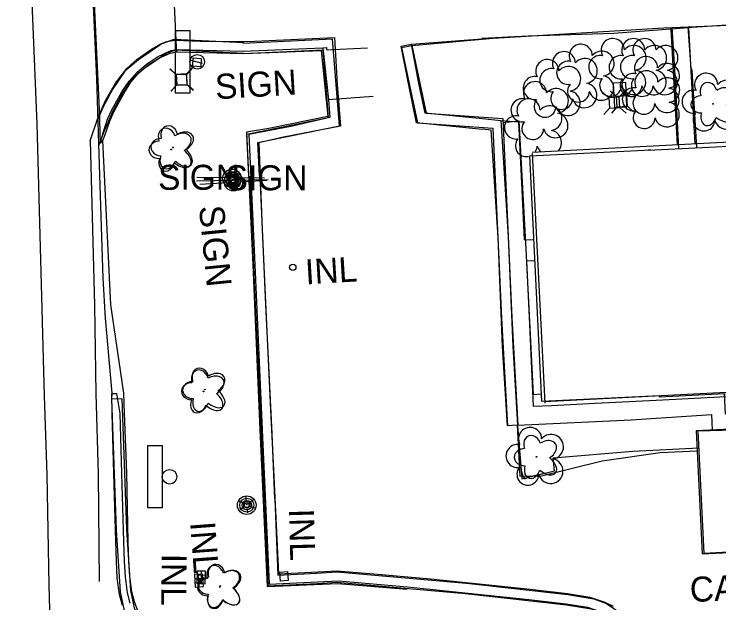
# Model space of a CAD drawing. Extents: x 588843 to 2552415, y 180129 to 269402.
# Drawn here: x 594760.9 to 594930, y 184445.5 to 184586.7 of the extents above; entities that cross this region are included whole.
import ezdxf

# ---------------------------------------------------------------- set-up
doc = ezdxf.new("R2010")
doc.units = 0
for name, color, linetype in [('Default', 7, 'Continuous'), ('E_BLD', 7, 'Continuous'), ('E_BLD_HvyDash', 7, 'Continuous'), ('E_BLD_Text', 7, 'Continuous'), ('E_DRN', 7, 'Continuous'), ('E_DRN_Text', 7, 'Continuous'), ('E_DWY', 7, 'Continuous'), ('E_LAND_Vegetation', 7, 'Continuous'), ('E_LTG', 7, 'Continuous'), ('E_MISCPROP', 7, 'Continuous'), ('E_PATH_Sidewalk', 7, 'Continuous'), ('E_RDWY', 7, 'Continuous'), ('E_RDWY_AsphConc', 7, 'Continuous'), ('E_RDWY_C_and_G', 7, 'Continuous'), ('E_RDWY_PavtEdge', 7, 'Continuous'), ('E_SGN', 7, 'Continuous'), ('E_SGN_Text', 7, 'Continuous'), ('E_UTL_AG_Bold', 7, 'Continuous'), ('Level 12', 7, 'Continuous'), ('Level 17', 7, 'Continuous'), ('Level 18', 7, 'Continuous'), ('Level 21', 7, 'Continuous')]:
    doc.layers.add(name, color=color, linetype=linetype)

# ---------------------------------------------------------------- blocks, each defined once
blk = doc.blocks.new('INLO')
at = {"layer": 'E_DRN'}
for p, q in [((2, -4), (2, 0)), ((4, -4), (4, 0)), ((6, -2), (0, -2))]:
    blk.add_line(p, q, dxfattribs=at)
blk.add_lwpolyline([(0, -4), (6, -4), (6, 0), (0, 0), (0, -4)], close=True, dxfattribs=at)
blk = doc.blocks.new('INLT_57')
at = {"layer": 'E_DRN_Text'}
blk.add_text('INL', height=12, dxfattribs=at).set_placement((-11.03, -6))
blk = doc.blocks.new('LPOL')
at = {"layer": 'Default'}
for p, q in [((-0.75, 1.3), (-2, 3.46)), ((0.75, 1.3), (2, 3.46)), ((-4, 0), (-1.5, 0)), ((1.5, 0), (4, 0)), ((-2, -3.46), (-0.75, -1.3)), ((2, -3.46), (0.75, -1.3))]:
    blk.add_line(p, q, dxfattribs=at)
for radius in [1.5, 1.5, 1.5, 0.125]:
    blk.add_circle((0, 0), radius, dxfattribs=at)
blk = doc.blocks.new('INLT_58')
at = {"layer": 'E_DRN_Text'}
blk.add_text('INL', height=12, dxfattribs=at).set_placement((-11.03, -6))
blk = doc.blocks.new('PED')
at = {"layer": 'Default'}
for p, q in [((-2.5, 2.5), (-5.33, 5.33)), ((2.5, 2.5), (5.33, 5.33)), ((-2.5, -2.5), (-5.33, -5.33)), ((2.5, -2.5), (5.33, -5.33))]:
    blk.add_line(p, q, dxfattribs=at)
blk.add_lwpolyline([(-2.5, -2.5), (2.5, -2.5), (2.5, 2.5), (-2.5, 2.5)], close=True, dxfattribs=at)
blk = doc.blocks.new('DTRE_1_1')
at = {"layer": 'Default'}
blk.add_circle((-0.18, 0), 0.183, dxfattribs=at)
for centre, major_axis, ratio in [((-1.87, 5.32), (1.36, -4.98), 0.782863), ((4.06, 2.74), (-5.27, -2.93), 0.691916), ((-5.87, 0.15), (4.93, -0.12), 0.832022), ((3.54, -3.71), (-5.01, 4.58), 0.560249), ((-2.49, -5.24), (1.8, 4.86), 0.716896)]:
    blk.add_ellipse(centre, major_axis=major_axis, ratio=ratio, start_param=1.570796, end_param=4.712389, dxfattribs=at)
blk = doc.blocks.new('SGN_1')
at = {"layer": 'Default'}
blk.add_lwpolyline([(-3.5, -15), (-10.5, -15), (-10.5, 15), (-3.5, 15)], close=True, dxfattribs=at)
blk.add_circle((0, 0), 3.5, dxfattribs=at)
blk = doc.blocks.new('BSGN_1')
at = {"layer": 'Default'}
blk.add_text('SIGN', height=12, dxfattribs=at).set_placement((-18.56, -6))
blk = doc.blocks.new('POLE_1_1')
at = {"layer": 'Default'}
for radius in [4.46, 3.35, 2.23, 1.12]:
    blk.add_circle((0, 0), radius, dxfattribs=at)
blk = doc.blocks.new('INLT_23_1')
at = {"layer": 'E_DRN_Text'}
blk.add_text('INL', height=39.37, dxfattribs=at).set_placement((-36.2, -19.7))
blk = doc.blocks.new('INLO_3')
at = {"layer": 'E_DRN'}
for p, q in [((6.6, -13.1), (6.6, 0)), ((13.1, -13.1), (13.1, 0)), ((19.7, -6.6), (0, -6.6))]:
    blk.add_line(p, q, dxfattribs=at)
blk.add_lwpolyline([(0, -13.1), (19.7, -13.1), (19.7, 0), (0, 0)], close=True, dxfattribs=at)
blk = doc.blocks.new('POLE_3')
at = {"layer": 'E_MISCPROP'}
for radius in [14.6, 11, 7.32, 3.66]:
    blk.add_circle((0, 0), radius, dxfattribs=at)
blk = doc.blocks.new('PED_3')
at = {"layer": 'E_UTL_AG_Bold'}
for p, q in [((-8.2, 8.2), (-17.5, 17.5)), ((8.2, 8.2), (17.5, 17.5)), ((-8.2, -8.2), (-17.5, -17.5)), ((8.2, -8.2), (17.5, -17.5))]:
    blk.add_line(p, q, dxfattribs=at)
blk.add_lwpolyline([(-8.2, -8.2), (8.2, -8.2), (8.2, 8.2), (-8.2, 8.2)], close=True, dxfattribs=at)
blk = doc.blocks.new('INLT_32_2')
at = {"layer": 'E_DRN_Text'}
blk.add_text('INL', height=39.37, dxfattribs=at).set_placement((-36.2, -19.7))
blk = doc.blocks.new('DTRE_4')
at = {"layer": 'E_LAND_Vegetation'}
blk.add_circle((-0.6, 0), 0.601, dxfattribs=at)
for centre, major_axis, ratio in [((-6.1, 17.5), (4.5, -16.3), 0.782863), ((13.3, 9), (-17.3, -9.6), 0.691916), ((-19.3, 0.5), (16.2, -0.4), 0.832022), ((11.6, -12.2), (-16.4, 15), 0.560249), ((-8.2, -17.2), (5.9, 15.9), 0.716896)]:
    blk.add_ellipse(centre, major_axis=major_axis, ratio=ratio, start_param=1.570796, end_param=4.712389, dxfattribs=at)
blk = doc.blocks.new('SIGN_3')
at = {"layer": 'E_SGN'}
blk.add_text('SIGN', height=39.37, dxfattribs=at).set_placement((-56.1, -19.7))
blk = doc.blocks.new('CANOPY_1')
at = {"layer": 'E_BLD_Text'}
blk.add_text('CANOPY', height=39.37, dxfattribs=at).set_placement((-106.7, -19.7))

msp = doc.modelspace()

# ---------------------------------------------------------------- linework, layer by layer
at = {"layer": 'E_BLD'}
msp.add_line((594885.18, 184553.27), (594888.19, 184493.38), dxfattribs=at)
msp.add_lwpolyline([(594931.34, 184495.6), (594915.76, 184494.83), (594915.75, 184495.15), (594887.49, 184493.76), (594884.59, 184552.69), (594913.65, 184554.12), (594912.97, 184554.09), (594984.08, 184557.57), (595102.54, 184563.39), (595104.21, 184529.31), (595096.26, 184528.92), (595097.45, 184504.62), (594974.02, 184498.56), (594974.3, 184492.84), (594931.58, 184490.74)], close=True, dxfattribs=at)
at = {"layer": 'E_BLD_HvyDash'}
msp.add_lwpolyline([(594955.54, 184458.88), (594926.41, 184457.28), (594925.02, 184486.76), (594953.9, 184487.5)], dxfattribs=at)
at = {"layer": 'E_DRN'}
msp.add_lwpolyline([(594824.84, 184450.69), (594824.68, 184452.85), (594826.49, 184452.99), (594826.65, 184450.83), (594824.84, 184450.69)], close=True, dxfattribs=at)
msp.add_circle((594827.76, 184525.94), 0.757, dxfattribs=at)
at = {"layer": 'E_DWY'}
for points in [[(594853.87, 184578.66), (594856.32, 184579.18), (594875.82, 184580.94), (594916.75, 184583.36), (594959.55, 184585.14), (594984.11, 184586.69)], [(594779.17, 184556.3), (594780.99, 184561.76), (594782.8, 184565.95), (594785.24, 184570.14), (594787.92, 184573.66), (594790.38, 184575.83), (594793.88, 184578.26), (594796.14, 184579.59), (594797.51, 184580.13), (594799.54, 184580.45), (594805.52, 184580.23), (594816.78, 184580.12), (594837.76, 184581.09), (594838.37, 184569.79), (594839.18, 184559.79), (594825.53, 184557.13), (594819.64, 184555.83), (594820.44, 184534.91), (594821.27, 184515.75), (594822.44, 184491.73), (594823.15, 184477.34), (594824.36, 184452.42), (594835.34, 184452.97), (594838.36, 184453.18), (594847.2, 184452.44), (594860.79, 184451.24), (594873.95, 184449.9), (594884.69, 184448.77), (594893.69, 184447.7), (594899.05, 184446.84), (594902.63, 184445.63), (594904.58, 184444.65)], [(594853.79, 184579.01), (594856.25, 184579.48), (594873.09, 184580.74)], [(594816.04, 184579.77), (594799.21, 184580.58), (594796.38, 184579.56), (594790.79, 184575.69), (594787.49, 184572.97), (594784.6, 184568.8), (594782.23, 184564.31), (594781, 184561.45)], [(594819.74, 184547.94), (594819.35, 184555.87), (594839, 184559.91), (594837.31, 184580.67), (594815.81, 184579.67)], [(594873.28, 184561.55), (594859.5, 184562.9), (594858.01, 184570.16), (594856.25, 184579.48)], [(594856.32, 184579.18), (594859.76, 184562.94), (594878.13, 184561.67), (594880.32, 184513.85), (594881.74, 184488.05)], [(594815.92, 184577.27), (594799.59, 184578.06), (594797.53, 184577.32), (594792.3, 184573.69), (594789.35, 184571.26), (594786.74, 184567.5), (594784.49, 184563.23), (594782.37, 184558.31), (594781.2, 184555.24)], [(594817.25, 184547.82), (594816.75, 184557.89), (594836.33, 184561.91), (594835.01, 184578.06), (594815.92, 184577.17)], [(594873.3, 184559.03), (594857.43, 184560.59), (594855.56, 184569.67), (594853.79, 184579.01)], [(594853.87, 184578.66), (594857.7, 184560.57), (594875.74, 184559.33), (594877.82, 184513.72), (594879.24, 184487.91)], [(594878.18, 184560.7), (594882, 184561.05), (594883.64, 184530.27), (594885.45, 184495.46), (594887.39, 184495.64)], [(594817.35, 184547.82), (594818.74, 184516.93), (594820.2, 184485.9), (594820.87, 184470.35)], [(594819.84, 184547.93), (594821.24, 184517.04), (594822.7, 184486.01), (594823.37, 184470.45)], [(594881.64, 184488.04), (594882.74, 184475.24), (594890.54, 184477.1), (594890.22, 184480.27), (594909.31, 184481.87), (594925.21, 184482.68)], [(594881.99, 184484.19), (594882.3, 184479.9), (594882.53, 184477.26), (594882.95, 184475.86), (594883.4, 184475.25), (594884.42, 184475.67), (594887.77, 184476.5)], [(594820.97, 184470.35), (594821.77, 184449.51), (594833.71, 184450.08), (594838.3, 184450.41), (594869.17, 184447.72)], [(594823.47, 184470.45), (594824.17, 184452.13), (594833.56, 184452.58), (594838.32, 184452.91), (594869.39, 184450.21)], [(594855.26, 184449.34), (594873.7, 184447.42), (594884.41, 184446.28), (594893.35, 184445.22), (594898.45, 184444.41), (594901.66, 184443.32), (594903.31, 184442.49), (594905.07, 184441.3), (594906.58, 184439.96)], [(594869.45, 184450.2), (594893.72, 184447.47), (594899.98, 184446.43), (594902.99, 184445.32), (594906.81, 184442.74), (594909.76, 184440.1), (594912.44, 184436.9), (594914.49, 184432.73), (594916.17, 184426.58), (594916.54, 184420.45), (594915.96, 184416.17)], [(594869.17, 184447.72), (594893.38, 184444.99), (594899.34, 184444), (594901.84, 184443.08), (594905.27, 184440.76), (594907.96, 184438.36), (594910.33, 184435.53), (594912.14, 184431.84), (594913.69, 184426.17), (594914.03, 184420.55), (594913.48, 184416.5)]]:
    msp.add_lwpolyline(points, dxfattribs=at)
at = {"layer": 'E_PATH_Sidewalk'}
for points in [[(594918.65, 184583.44), (594919.33, 184573.41), (594920.28, 184554.44)], [(594922.53, 184583.6), (594923.28, 184573.61), (594923.48, 184573.24), (594924.59, 184554.66)]]:
    msp.add_lwpolyline(points, dxfattribs=at)
at = {"layer": 'E_RDWY'}
msp.add_lwpolyline([(594777.4, 184632.83), (594779.06, 184606.45), (594780.67, 184571.28), (594781.19, 184555.56), (594782.21, 184523.33), (594782.74, 184513.75), (594784.36, 184495.78), (594784.28, 184494.37)], dxfattribs=at)
at = {"layer": 'E_RDWY_AsphConc'}
for points in [[(594781.64, 184555.76), (594781.37, 184563.82), (594779.87, 184596.3), (594777.6, 184629.78), (594777.08, 184633.63)], [(594798.34, 184612.59), (594799.04, 184593.94), (594799.76, 184578.72), (594799.79, 184578.23)], [(594799.79, 184578.23), (594815.83, 184577.77), (594834.99, 184578.63)], [(594834.99, 184578.63), (594835.84, 184578.68), (594835.87, 184578.08), (594845.72, 184578.56)], [(594836.36, 184566.13), (594836.64, 184561.85), (594827.27, 184559.72), (594822.24, 184558.74), (594817.19, 184557.79), (594818.62, 184526.54), (594820.42, 184487), (594822.09, 184449.91), (594838.7, 184450.71), (594855.26, 184449.33)], [(594847.08, 184566.89), (594836.36, 184566.13)], [(594787.23, 184495.75), (594784.09, 184516.99), (594782.22, 184556.35)]]:
    msp.add_lwpolyline(points, dxfattribs=at)
msp.add_lwpolyline([(594803.9, 184576.16), (594805.77, 184576.03), (594805.71, 184574.07), (594803.77, 184574.21)], close=True, dxfattribs=at)
at = {"layer": 'E_RDWY_C_and_G'}
for points in [[(594781.64, 184555.76), (594782.2, 184557.99), (594783.35, 184561.51), (594783.35, 184561.51), (594784.33, 184563.69), (594784.33, 184563.69), (594786.77, 184568.01), (594786.77, 184568.01), (594788.51, 184570.58), (594788.51, 184570.58), (594790.43, 184572.78), (594792.65, 184574.68), (594792.65, 184574.68), (594795.31, 184576.4), (594798.17, 184577.76), (594798.17, 184577.76), (594798.67, 184577.93), (594798.67, 184577.93), (594799.79, 184578.23), (594799.79, 184578.23)], [(594781.64, 184555.76), (594782.22, 184556.35), (594782.76, 184557.84), (594783.94, 184561.27), (594783.94, 184561.27), (594784.9, 184563.43), (594784.9, 184563.43), (594787.23, 184567.67), (594787.23, 184567.67), (594788.95, 184570.33), (594788.95, 184570.33), (594790.84, 184572.59), (594793.07, 184574.53), (594793.07, 184574.53), (594795.61, 184576.11), (594798.36, 184577.28), (594798.36, 184577.28), (594798.82, 184577.41), (594798.82, 184577.41), (594799.84, 184577.61), (594799.84, 184577.61)], [(594799.79, 184578.23), (594799.84, 184577.61), (594815.97, 184577.21), (594834.54, 184577.96), (594835.78, 184566.08), (594836.14, 184562.15), (594827.17, 184560.27), (594822.01, 184559.25), (594816.63, 184558.36), (594818.16, 184526.58), (594819.84, 184487.03), (594821.63, 184449.35), (594838.59, 184450.08), (594855.21, 184448.77)], [(594834.99, 184578.63), (594836.36, 184566.13)], [(594785.35, 184460.32), (594784.83, 184476.46), (594784.41, 184490.85), (594784.35, 184495.72), (594785.55, 184495.71)], [(594787.22, 184460.15), (594786.77, 184476.51), (594786.38, 184490.87), (594785.55, 184495.71)], [(594788.31, 184460.13), (594787.92, 184476.57), (594787.37, 184490.93), (594787.23, 184495.75)], [(594784.28, 184494.37), (594786.78, 184494.45), (594787.88, 184463.06), (594788.86, 184448.44), (594789.74, 184444.29), (594792.01, 184438.6), (594794.61, 184434.87), (594797.41, 184431.43)], [(594784.28, 184494.37), (594785.39, 184462.93), (594786.38, 184448.1), (594787.34, 184443.57), (594789.79, 184437.4), (594792.62, 184433.37), (594795.47, 184429.85)], [(594786.91, 184444.81), (594786.23, 184447.48), (594786.23, 184447.48), (594785.66, 184451.47), (594785.44, 184455.49), (594785.44, 184455.49), (594785.35, 184460.32)], [(594788.79, 184445.38), (594788.15, 184447.9), (594788.15, 184447.9), (594787.62, 184451.68), (594787.4, 184455.48), (594787.4, 184455.48), (594787.22, 184460.15)], [(594790.71, 184443.33), (594789.79, 184445.68), (594789.18, 184448.12), (594789.18, 184448.12), (594788.65, 184451.76), (594788.43, 184455.43), (594788.43, 184455.43), (594788.31, 184460.13)]]:
    msp.add_lwpolyline(points, dxfattribs=at)
at = {"layer": 'E_RDWY_PavtEdge'}
for points in [[(594769.3, 184449.63), (594768.81, 184476.19), (594768.17, 184495.11), (594766.41, 184560.33), (594764.46, 184608.96), (594761.88, 184651.59), (594759.18, 184701.67)], [(594781.42, 184450.56), (594781.14, 184476.35), (594780.63, 184495.65), (594780.25, 184516.82), (594779.26, 184556.36)], [(594769.06, 184403.96), (594769.74, 184435.38), (594769.3, 184449.63)]]:
    msp.add_lwpolyline(points, dxfattribs=at)
at = {"layer": 'E_SGN'}
for p, q in [((594806.1, 184574.81), (594803.07, 184575.67)), ((594805.48, 184545.89), (594821.51, 184546.82))]:
    msp.add_line(p, q, dxfattribs=at)
for points in [[(594804.66, 184546.66), (594821.88, 184547.02)], [(594804.75, 184547.54), (594820.94, 184547.42)]]:
    msp.add_lwpolyline(points, dxfattribs=at)
at = {"layer": 'Level 12'}
for points in [[(595103.37, 184564.96), (594885.16, 184553.5)], [(594888.17, 184493.75), (594931.68, 184496.04), (594931.95, 184490.86), (594975.12, 184493.12), (594974.87, 184497.91), (595097.42, 184504.34), (595096.15, 184528.53), (595105.26, 184529.01), (595103.37, 184564.96)], [(594955.37, 184458.65), (594953.91, 184488.17), (594924.5, 184486.71), (594925.96, 184457.2), (594955.37, 184458.65)]]:
    msp.add_lwpolyline(points, dxfattribs=at)
at = {"layer": 'Level 17'}
for points in [[(594972.73, 184586.48), (594957.77, 184585.95), (594937.84, 184584.4), (594923.51, 184583.44), (594922.71, 184583.38)], [(594918.47, 184583.09), (594918.36, 184583.09), (594904.77, 184582.07), (594884.2, 184581.42), (594873.09, 184580.87)], [(594922.71, 184583.38), (594918.47, 184583.09)], [(594918.47, 184583.09), (594919.98, 184555.33)], [(594922.71, 184583.38), (594924.23, 184555.55)], [(594873.27, 184561.68), (594877.66, 184561.15)], [(594877.66, 184561.15), (594879.41, 184533.26), (594880.52, 184507.05), (594881.7, 184488.08)], [(594877.66, 184561.15), (594881.93, 184560.86), (594882.71, 184544.57), (594883.25, 184532.57), (594885.31, 184532.65)], [(594873.3, 184559.16), (594875.3, 184558.92)], [(594875.3, 184558.92), (594876.91, 184533.13), (594878.02, 184506.92), (594879.2, 184487.93)], [(594885.58, 184527.53), (594883.83, 184527.44), (594884.51, 184512.32), (594885.46, 184492.65), (594889.8, 184492.8), (594900.27, 184493.38), (594916.56, 184494.2), (594931.73, 184494.99)], [(594881.7, 184488.08), (594908.94, 184489.38), (594928.21, 184490.65), (594928.34, 184486.9)], [(594881.6, 184488.08), (594879.2, 184487.93)], [(594881.7, 184488.08), (594881.6, 184488.08)], [(594881.6, 184488.08), (594882.22, 184475.83), (594887.46, 184475.97), (594901.97, 184479.52), (594915.88, 184481.51), (594924.74, 184481.94)]]:
    msp.add_lwpolyline(points, dxfattribs=at)
at = {"layer": 'Level 18'}
for centre, radius, start, end in [((594904.52, 184578.06), 2.78, 1.3946, 209.1675), ((594909.43, 184578.03), 2.78, 1.3946, 209.1675), ((594912.13, 184578.03), 2.78, 1.3946, 209.1675), ((594896.83, 184576.68), 2.78, 1.3946, 209.1675), ((594909.56, 184576.2), 2.97, 278.4237, 139.6575), ((594914.47, 184576.17), 2.97, 278.4237, 139.6575), ((594917.17, 184576.18), 2.97, 278.4237, 139.6575), ((594892.8, 184574.91), 2.78, 1.3946, 209.1675), ((594901.87, 184574.82), 2.97, 278.4237, 139.6575), ((594888.82, 184573.02), 2.78, 1.3946, 209.1675), ((594897.84, 184573.06), 2.97, 278.4237, 139.6575), ((594901.52, 184573.98), 2.78, 78.0716, 279.0826), ((594906.43, 184573.95), 2.78, 78.0716, 279.0826), ((594909.13, 184573.96), 2.78, 78.0716, 279.0826), ((594912.5, 184573.74), 2.78, 1.3946, 209.1675), ((594893.83, 184572.6), 2.78, 78.0716, 279.0826), ((594893.86, 184571.16), 2.97, 278.4237, 139.6575), ((594917.55, 184571.89), 2.97, 278.4237, 139.6575), ((594889.8, 184570.84), 2.78, 78.0716, 279.0826), ((594909.45, 184570.35), 2.97, 196.0745, 79.0477), ((594909.5, 184569.67), 2.78, 78.0716, 279.0826), ((594912.58, 184570.32), 2.78, 1.3946, 209.1675), ((594914.36, 184570.31), 2.97, 196.0745, 79.0477), ((594917.06, 184570.32), 2.97, 196.0745, 79.0477), ((594926.91, 184569.73), 2.78, 1.3946, 209.1675), ((594885.82, 184568.95), 2.78, 78.0716, 279.0826), ((594901.76, 184568.97), 2.97, 196.0745, 79.0477), ((594903.98, 184569.58), 2.61, 140.7797, 358.7123), ((594908.89, 184569.55), 2.61, 140.7797, 358.7123), ((594911.59, 184569.56), 2.61, 140.7797, 358.7123), ((594917.62, 184568.46), 2.97, 278.4237, 139.6575), ((594931.95, 184567.88), 2.97, 278.4237, 139.6575), ((594885.87, 184567.71), 2.78, 1.3946, 209.1675), ((594896.29, 184568.2), 2.61, 140.7797, 358.7123), ((594897.73, 184567.2), 2.97, 196.0745, 79.0477), ((594909.58, 184566.25), 2.78, 78.0716, 279.0826), ((594917.44, 184566.03), 2.97, 196.0745, 79.0477), ((594890.91, 184565.85), 2.97, 278.4237, 139.6575), ((594892.26, 184566.44), 2.61, 140.7797, 358.7123), ((594893.75, 184565.31), 2.97, 196.0745, 79.0477), ((594923.91, 184565.66), 2.78, 78.0716, 279.0826), ((594882.87, 184563.63), 2.78, 78.0716, 279.0826), ((594884.32, 184563.58), 2.78, 1.3946, 209.1675), ((594888.28, 184564.55), 2.61, 140.7797, 358.7123), ((594911.97, 184565.27), 2.61, 140.7797, 358.7123), ((594917.51, 184562.61), 2.97, 196.0745, 79.0477), ((594889.36, 184561.72), 2.97, 278.4237, 139.6575), ((594931.84, 184562.02), 2.97, 196.0745, 79.0477), ((594881.32, 184559.5), 2.78, 78.0716, 279.0826), ((594890.8, 184560), 2.97, 196.0745, 79.0477), ((594912.04, 184561.85), 2.61, 140.7797, 358.7123), ((594926.37, 184561.26), 2.61, 140.7797, 358.7123), ((594885.33, 184559.23), 2.61, 140.7797, 358.7123), ((594889.25, 184555.87), 2.97, 316.8734, 79.0477), ((594883.78, 184555.1), 2.61, 140.7797, 280.7444), ((594883.78, 184555.1), 2.61, 323.3262, 358.7123), ((594889.25, 184555.87), 2.97, 196.0745, 229.1342), ((594884.68, 184484.77), 2.78, 1.3946, 209.1675), ((594889.72, 184482.91), 2.97, 278.4237, 139.6575), ((594881.68, 184480.69), 2.78, 78.0716, 279.0826), ((594889.61, 184477.06), 2.97, 196.0745, 79.0477), ((594884.14, 184476.29), 2.61, 140.7797, 358.7123)]:
    msp.add_arc(centre, radius, start, end, dxfattribs=at)
at = {"layer": 'Level 21'}
msp.add_lwpolyline([(594904.6, 184570.13), (594904.9, 184564.29), (594907.93, 184564.44), (594907.63, 184570.28), (594904.6, 184570.13)], dxfattribs=at)

# ---------------------------------------------------------------- block references
at = {"layer": 'E_BLD_Text', "xscale": 0.15240030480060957, "yscale": 0.1524003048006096, "rotation": 2.834815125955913}
msp.add_blockref('CANOPY_1', (594939.23, 184449.43), dxfattribs=at)
at = {"layer": 'E_DRN'}
for name, p, xscale, yscale, rotation in [('INLO_3', (594806.14, 184452.37), 0.1524003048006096, 0.15240030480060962, -86.45503166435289), ('INLO', (594804.78, 184450.07), 0.49999999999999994, 0.5, 89.47519882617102)]:
    msp.add_blockref(name, p, dxfattribs=dict(at, xscale=xscale, yscale=yscale, rotation=rotation))
at = {"layer": 'E_DRN_Text'}
for name, p, xscale, yscale, rotation in [('INLT_32_2', (594836.23, 184525.16), 0.15240030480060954, 0.15240030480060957, 3.4338469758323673), ('INLT_58', (594829.98, 184462.55), 0.49999999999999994, 0.5, -88.40702529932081), ('INLT_23_1', (594806.54, 184459.48), 0.15240030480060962, 0.1524003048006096, -85.6996032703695), ('INLT_57', (594799.26, 184451.74), 0.5000000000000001, 0.5, -90.36283032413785)]:
    msp.add_blockref(name, p, dxfattribs=dict(at, xscale=xscale, yscale=yscale, rotation=rotation))
at = {"layer": 'E_LAND_Vegetation', "xscale": 0.15240030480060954, "yscale": 0.15240030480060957, "rotation": 3.4338469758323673}
for p in [(594928.65, 184565.15), (594798.66, 184554.23), (594806.75, 184496.62), (594886.31, 184480.51), (594810.31, 184449.32)]:
    msp.add_blockref('DTRE_4', p, dxfattribs=at)
at = {"layer": 'E_LAND_Vegetation', "xscale": 0.5, "yscale": 0.5}
for p in [(594799.11, 184554.69), (594806.44, 184496.15), (594810.46, 184449.5)]:
    msp.add_blockref('DTRE_1_1', p, dxfattribs=at)
at = {"layer": 'E_LTG', "xscale": 0.5, "yscale": 0.5, "rotation": -23.084058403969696}
msp.add_blockref('LPOL', (594816.73, 184469.05), dxfattribs=at)
at = {"layer": 'E_MISCPROP', "xscale": 0.5, "yscale": 0.5}
msp.add_blockref('POLE_1_1', (594813.17, 184547.28), dxfattribs=at)
at = {"layer": 'E_MISCPROP', "xscale": 0.15240030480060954, "yscale": 0.15240030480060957, "rotation": 3.4338469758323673}
for p in [(594813.54, 184546.5), (594816.72, 184468.89)]:
    msp.add_blockref('POLE_3', p, dxfattribs=at)
at = {"layer": 'E_SGN', "xscale": 0.5, "yscale": 0.5}
for name, p in [('SGN_1', (594804.85, 184575.26)), ('BSGN_1', (594804.75, 184547.54)), ('BSGN_1', (594820.94, 184547.42)), ('SGN_1', (594798.21, 184475.72))]:
    msp.add_blockref(name, p, dxfattribs=at)
at = {"layer": 'E_SGN_Text'}
for p, xscale, yscale, rotation in [((594817.66, 184569.76), 0.15240030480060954, 0.15240030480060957, 3.4338469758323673), ((594809.07, 184532.31), 0.15240030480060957, 0.1524003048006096, -84.31519139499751)]:
    msp.add_blockref('SIGN_3', p, dxfattribs=dict(at, xscale=xscale, yscale=yscale, rotation=rotation))
at = {"layer": 'E_UTL_AG_Bold'}
for name, p, xscale, yscale, rotation in [('PED_3', (594801.12, 184571.01), 0.15240030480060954, 0.15240030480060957, 3.4338469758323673), ('PED', (594801.11, 184570.95), 0.49999999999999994, 0.5, -88.40702529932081), ('PED_3', (594904.87, 184565.46), 0.15240030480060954, 0.15240030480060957, 3.4338469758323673), ('PED_3', (594906.69, 184565.76), 0.15240030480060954, 0.15240030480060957, 3.4338469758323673)]:
    msp.add_blockref(name, p, dxfattribs=dict(at, xscale=xscale, yscale=yscale, rotation=rotation))

doc.saveas('drawing.dxf')
